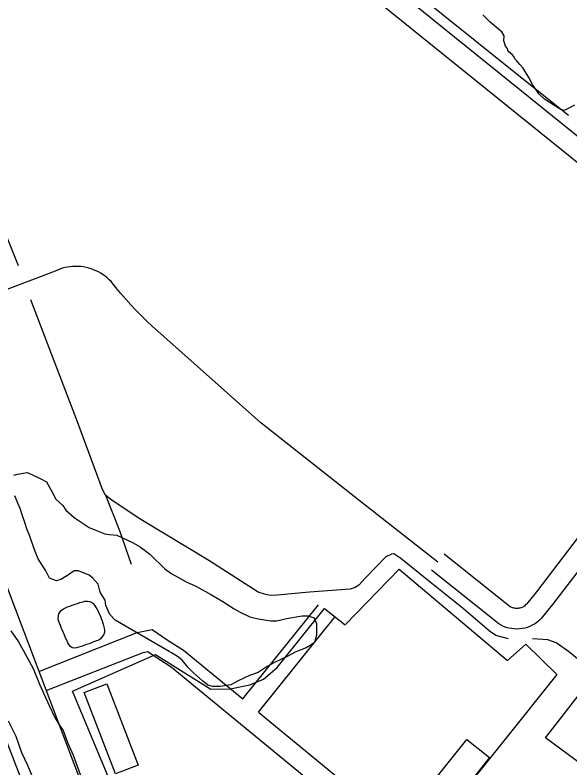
# Model space of a CAD drawing. Extents: x 3297753 to 3335611, y 652252 to 677623.
# Drawn here: x 3306096 to 3306907, y 663401 to 664502 of the extents above; entities that cross this region are included whole.
import ezdxf

# ---------------------------------------------------------------- set-up
doc = ezdxf.new("R2010")
doc.units = 0
for name, color, linetype in [('V-BLDG-OTLN', 7, 'Continuous'), ('V-ROAD-CNTR', 7, 'Continuous'), ('V-SITE-OTLN', 7, 'Continuous'), ('V-SITE-VEGE', 7, 'Continuous'), ('V-TOPO-SHOR', 7, 'Continuous')]:
    doc.layers.add(name, color=color, linetype=linetype)

msp = doc.modelspace()

# ---------------------------------------------------------------- linework, layer by layer
at = {"layer": 'V-BLDG-OTLN'}
for points in [[(3306230.4, 663524), (3306276.3, 663405.4), (3306243.2, 663392.6), (3306197.3, 663511.2)], [(3306703.9, 663376.7), (3306756.5, 663442.6), (3306789.6, 663416.2), (3306737.1, 663350.3)]]:
    msp.add_lwpolyline(points, close=True, dxfattribs=at)
at = {"layer": 'V-ROAD-CNTR'}
for points in [[(3303947.7, 668939), (3304387.9, 667802.2), (3304786.3, 666778.2), (3305309.3, 665446.5), (3305940.2, 663811.2), (3306168.7, 663220.3)], [(3304044.5, 668926.8), (3304474.4, 667809.3), (3304892, 666744), (3305350.6, 665585.9), (3305492.3, 665228.1), (3306227.1, 663289)], [(3307324.1, 663997.1), (3306439.3, 664710.8), (3305600.8, 665383.7), (3305566.6, 665404.8), (3305541.6, 665415.4), (3305509.5, 665420), (3305480.1, 665416.2), (3305426.1, 665396.4)], [(3307159.2, 664091.6), (3306427.2, 664682)], [(3306714, 663701.8), (3306601.1, 663790.6), (3306455.3, 663905.7), (3306313.7, 664031.5), (3306305.3, 664038.9), (3306297, 664046.4), (3306288.9, 664054.1), (3306281, 664061.9), (3306273.2, 664069.9), (3306265.5, 664078), (3306258.1, 664086.3), (3306250.8, 664094.7), (3306243.6, 664103.3), (3306236.6, 664112), (3306233.9, 664114.7), (3306231, 664117.3), (3306228, 664119.8), (3306224.9, 664122), (3306221.6, 664124.1), (3306218.2, 664126), (3306214.8, 664127.7), (3306211.2, 664129.3), (3306207.6, 664130.6), (3306203.9, 664131.7), (3306200.1, 664132.6), (3306196.3, 664133.3), (3306192.4, 664133.8), (3306188.6, 664134.1), (3306184.7, 664134.2), (3306180.8, 664134.1), (3306177, 664133.7), (3306173.2, 664133.1), (3306169.4, 664132.4), (3306165.6, 664131.4), (3306161.9, 664130.2), (3306158.3, 664128.8), (3306154.8, 664127.2), (3306078.1, 664098)], [(3306935, 663759.1), (3306858.2, 663658.6), (3306845.5, 663642.8), (3306844.1, 663641), (3306843.1, 663639.8), (3306842, 663638.8), (3306840.9, 663637.8), (3306839.6, 663637), (3306838.3, 663636.2), (3306836.9, 663635.6), (3306835.5, 663635.1), (3306834.1, 663634.7), (3306832.6, 663634.4), (3306831.1, 663634.2), (3306829.6, 663634.1), (3306828.1, 663634.2), (3306826.6, 663634.4), (3306825.1, 663634.7), (3306823.7, 663635.1), (3306822.3, 663635.6), (3306820.9, 663636.3), (3306820, 663636.8), (3306723.3, 663713.6)], [(3306959, 663741), (3306881.9, 663640.1), (3306869.2, 663624.3), (3306867.3, 663621.8), (3306864.7, 663618.9), (3306861.8, 663616.2), (3306858.8, 663613.7), (3306855.5, 663611.5), (3306852.1, 663609.6), (3306848.6, 663607.9), (3306844.9, 663606.6), (3306841.2, 663605.5), (3306837.3, 663604.7), (3306833.4, 663604.2), (3306829.5, 663604.1), (3306825.6, 663604.3), (3306821.7, 663604.8), (3306817.9, 663605.5), (3306814.1, 663606.6), (3306810.4, 663608), (3306806.9, 663609.7), (3306803.1, 663611.9), (3306704.7, 663690.1)], [(3306429.1, 663501.9), (3306539.6, 663639.6)], [(3306452.3, 663482.8), (3306563, 663620.8)], [(3306130.9, 663542.3), (3306275, 663598.9), (3306296.6, 663603.3), (3306318.8, 663588.2), (3306342.3, 663573.4), (3306429.1, 663501.9)], [(3306141.9, 663514.4), (3306283.5, 663570), (3306290.2, 663571.4), (3306302.4, 663563.1), (3306324.7, 663549), (3306598.2, 663323.6)], [(3306452.3, 663482.8), (3306680.8, 663294.4)]]:
    msp.add_lwpolyline(points, dxfattribs=at)
at = {"layer": 'V-SITE-OTLN'}
for points in [[(3306657.8, 663691.6), (3306815.9, 663558.3), (3306842.7, 663581.8), (3306888.2, 663537.7), (3306731.1, 663341.2), (3306723.9, 663333.8), (3306709.7, 663319.2), (3306663.1, 663352.4), (3306637.8, 663320.8), (3306627.4, 663290.8), (3306321, 663182.9), (3306312.7, 663196.4), (3306180.2, 663513.2), (3306301.5, 663566.7), (3306382.4, 663516.3), (3306410.9, 663516.8), (3306439.3, 663522.7), (3306459.5, 663531.1), (3306479.6, 663547.7), (3306548.8, 663634.3), (3306579, 663610.3)], [(3306871.3, 663445), (3306922.5, 663510.8), (3306972.5, 663477), (3306925.5, 663405.1)]]:
    msp.add_lwpolyline(points, close=True, dxfattribs=at)
at = {"layer": 'V-SITE-VEGE'}
for points in [[(3306914.1, 664369.9), (3306905.5, 664365.3), (3306899, 664362.1), (3306894.1, 664363.7), (3306885.1, 664369), (3306870, 664378.8), (3306861.9, 664386.3), (3306852.6, 664400.1), (3306847.3, 664410.2), (3306838.7, 664424), (3306834, 664429.1), (3306829.3, 664435), (3306827.3, 664437.2), (3306824.6, 664441.5), (3306822.6, 664443.7), (3306818.5, 664447.4), (3306816.5, 664449.6), (3306815.9, 664452.5), (3306813.2, 664456.1), (3306810.8, 664464), (3306811.1, 664471.1), (3306807.8, 664476.9), (3306805.7, 664478.4), (3306790.7, 664491), (3306779.9, 664502.1)], [(3306094.4, 663829.2), (3306099.8, 663830.4), (3306113.9, 663832.8), (3306121.6, 663829.7), (3306134.8, 663823.3), (3306142.5, 663819.1), (3306150.3, 663805), (3306155.9, 663794.2), (3306165.9, 663784.6), (3306170.3, 663778.1), (3306182.5, 663767.4), (3306204.5, 663752.5), (3306215.4, 663748.3), (3306227.5, 663743.1), (3306234.1, 663742.1), (3306245, 663741.1), (3306252.6, 663738), (3306268, 663730.6), (3306279, 663724.2), (3306293.3, 663713.6), (3306315.4, 663692.1), (3306325.4, 663684.6), (3306335.3, 663679.3), (3306346.2, 663673), (3306360.5, 663666.7), (3306383.6, 663653.9), (3306400.1, 663644.4), (3306416.6, 663633.8), (3306424.3, 663629.5), (3306439.6, 663622.1), (3306451.7, 663619), (3306470.2, 663616.1), (3306478.9, 663616.2), (3306493, 663619.7), (3306515.9, 663623.3), (3306524.6, 663623.4), (3306533.3, 663620.3), (3306536.7, 663611.6), (3306537, 663595.3), (3306533.9, 663584.4), (3306527.4, 663579.9), (3306522, 663576.6), (3306506.9, 663570.9), (3306493.9, 663564.1), (3306475.5, 663555.1), (3306464.7, 663549.5), (3306451.8, 663540.6), (3306438.8, 663536), (3306422.6, 663528.2), (3306411.7, 663522.6), (3306396.5, 663520.1), (3306385.6, 663520), (3306378, 663522), (3306370.3, 663528.5), (3306357, 663540.2), (3306349.3, 663547.7), (3306340.4, 663558.5), (3306333.8, 663563.8), (3306325, 663569.2), (3306321.7, 663571.3), (3306242.5, 663616.9), (3306234.8, 663625.5), (3306229.1, 663638.5), (3306227.9, 663646.1), (3306221.2, 663656.9), (3306220.1, 663660.1), (3306217.7, 663669.9), (3306210, 663678.5), (3306204.5, 663682.8), (3306189.1, 663689.1), (3306182.6, 663689), (3306172.9, 663682.3), (3306163.2, 663676.7), (3306156.7, 663674.4), (3306146.8, 663678.6), (3306141.2, 663689.4), (3306130, 663706.7), (3306125.5, 663717.5), (3306119.8, 663733.8), (3306117.5, 663741.4), (3306114.1, 663748.9), (3306110.7, 663759.8), (3306107.3, 663769.5), (3306103.8, 663780.4), (3306100.5, 663787.9), (3306095.9, 663798.8)], [(3306090.2, 663601.5), (3306101.4, 663585.3), (3306108.1, 663573.4), (3306122.7, 663546.4), (3306131.8, 663523.7), (3306146.4, 663492.3), (3306154.3, 663475), (3306161, 663464.2), (3306166.6, 663455.6), (3306173.4, 663437.2), (3306181.3, 663419.9), (3306192.7, 663387.4)], [(3306138.8, 663347.3), (3306115.1, 663404.7), (3306106.1, 663423.1), (3306098.1, 663446.9), (3306086.8, 663469.6)]]:
    msp.add_lwpolyline(points, dxfattribs=at)
at = {"layer": 'V-TOPO-SHOR'}
for points in [[(3306905.2, 664354.7), (3306817.8, 664424.2), (3306626, 664578.7), (3306458.3, 664715.2), (3306234.7, 664894.2), (3305975.7, 665101.7), (3305759.7, 665274.9), (3305720.6, 665308)], [(3306101.2, 664134.9), (3306060.4, 664236.5), (3306014.8, 664356.1), (3305965.9, 664481.1)], [(3306817.4, 663590), (3306798.8, 663594.7), (3306789.9, 663601.1), (3306751.7, 663633.6), (3306698, 663676.6), (3306659.9, 663707.1), (3306650.1, 663714.3), (3306646.7, 663713.8), (3306638.3, 663709.5), (3306608, 663678.6), (3306598.6, 663668.5), (3306593.2, 663665), (3306586, 663662.5), (3306526.4, 663658.2), (3306479.2, 663653.6), (3306469.6, 663653.4), (3306461.1, 663655.2), (3306451.5, 663657.8), (3306379.6, 663704.3), (3306279.9, 663764.3), (3306241.1, 663790.3), (3306234.1, 663795.1), (3306228.6, 663799.7), (3306223.9, 663808.1), (3306187.4, 663907.1), (3306143.7, 664021.3), (3306119.3, 664085.2)], [(3306228.6, 663799.7), (3306249.2, 663748), (3306266.1, 663698.8)], [(3306221.2, 663589.8), (3306218.6, 663587.9), (3306215.5, 663587.1), (3306212.2, 663586), (3306208.9, 663584.5), (3306206.1, 663583.2), (3306202.8, 663582.1), (3306199.5, 663580.9), (3306195.8, 663579.6), (3306192.9, 663578.5), (3306189.4, 663577.6), (3306186.1, 663576.6), (3306183.1, 663576.1), (3306179.8, 663576.7), (3306177.2, 663578.7), (3306174.9, 663581.4), (3306173.5, 663584.2), (3306171.9, 663588), (3306170.2, 663591.1), (3306169, 663593.9), (3306167.9, 663596.8), (3306166.6, 663599.6), (3306165.2, 663603), (3306163.7, 663606.5), (3306162.6, 663609.3), (3306161.2, 663612.6), (3306159.8, 663616), (3306159.4, 663619.5), (3306159.7, 663623.1), (3306160.5, 663626.5), (3306162.1, 663629.4), (3306164.3, 663631.7), (3306167.3, 663633.7), (3306170, 663635.2), (3306173.1, 663636.5), (3306176.4, 663637.7), (3306180, 663639.2), (3306184.2, 663640.6), (3306187.6, 663641.7), (3306191.1, 663642.9), (3306195.2, 663644), (3306198.5, 663644.7), (3306202, 663644.9), (3306205, 663644.5), (3306208, 663643.6), (3306210.3, 663641.6), (3306212.4, 663638.9), (3306214.1, 663636.4), (3306215.7, 663633.7), (3306217.7, 663630.1), (3306219.4, 663626.5), (3306221.1, 663622.8), (3306222.4, 663619.7), (3306223.6, 663616.1), (3306224.7, 663612.7), (3306225.7, 663609.4), (3306226.5, 663605.5), (3306227, 663602.5), (3306227, 663599), (3306225.9, 663596), (3306221.2, 663589.8)], [(3306980, 663489.8), (3306969.2, 663514.3), (3306962.9, 663523.4), (3306952.4, 663536.3), (3306928.3, 663552.1), (3306905.3, 663571.3), (3306887, 663584.1), (3306875.1, 663588.2), (3306852.7, 663589.8)]]:
    msp.add_lwpolyline(points, dxfattribs=at)

doc.saveas('drawing.dxf')
